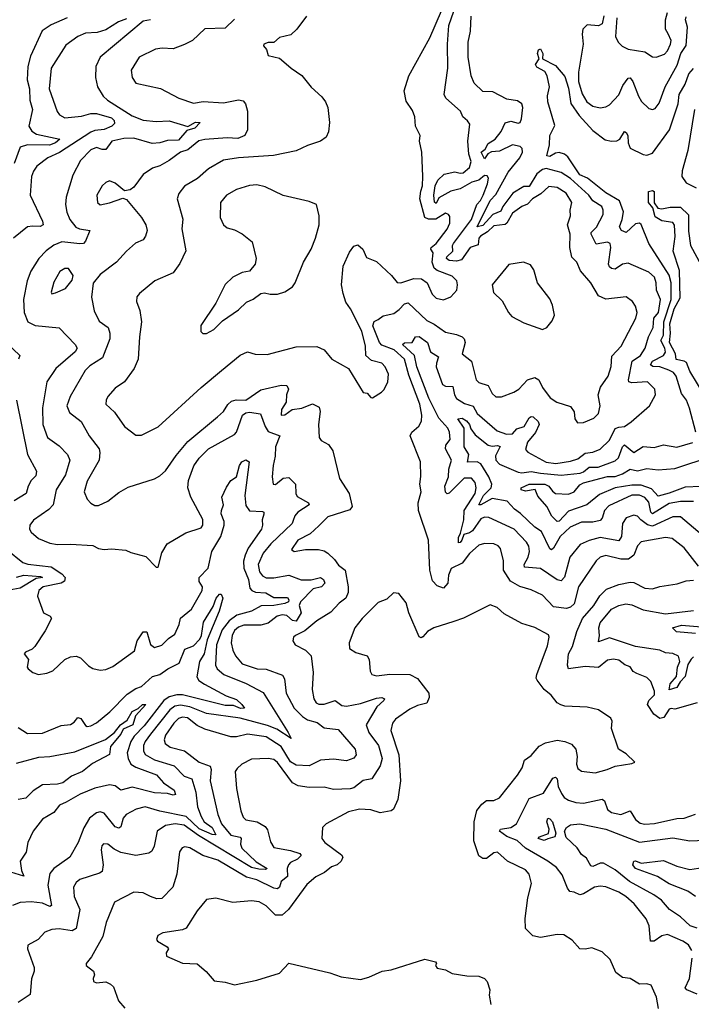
# Model space of a CAD drawing. Extents: x 1245515 to 1420776, y 606314 to 671314.
# Tile 307 of 385: x 1384913 to 1388513, y 647657 to 652936. Entities that reach past the tile are written whole.
import ezdxf

# ---------------------------------------------------------------- set-up
doc = ezdxf.new("R2010")
doc.units = 0

msp = doc.modelspace()

# ---------------------------------------------------------------- linework, layer by layer
at = {"layer": '0CON10XD'}
for points in [[(1386450, 652955), (1386398.8, 652885), (1386366.7, 652855), (1386305, 652840.8), (1386275, 652814), (1386245, 652813.8), (1386222.5, 652805), (1386220, 652795), (1386235.9, 652775.9), (1386245, 652743.3), (1386305, 652730), (1386329.5, 652709.5), (1386367.5, 652675), (1386425.7, 652635.7), (1386475, 652573.8), (1386532.1, 652522.1), (1386552.5, 652495), (1386564.2, 652465), (1386574.4, 652385), (1386567.5, 652335), (1386555.8, 652305), (1386525, 652283.8), (1386455, 652262), (1386395, 652232.9), (1386272.8, 652207.2), (1386085, 652194.7), (1386005, 652181.8), (1385925, 652136.7), (1385865.2, 652084.8), (1385796.1, 652043.9), (1385766.2, 652003.8), (1385757.5, 651975), (1385786.9, 651866.9), (1385781.8, 651815), (1385802.9, 651697.1), (1385771.1, 651628.9), (1385735, 651578.6), (1385637.5, 651535), (1385555, 651468.6), (1385540.7, 651449.3), (1385538.6, 651425), (1385556.6, 651376.6), (1385566.4, 651315), (1385554.6, 651235.4), (1385548.8, 651115), (1385526.7, 651065), (1385475.4, 650994.6), (1385425, 650960), (1385385.6, 650915), (1385375.6, 650895), (1385374.4, 650875), (1385421.1, 650831.1), (1385474.1, 650754.1), (1385535, 650707.5), (1385565, 650708.8), (1385655, 650753.1), (1385885, 650963.1), (1385994.4, 651055), (1386095, 651137.1), (1386135, 651155.8), (1386175, 651143.1), (1386239.1, 651140.9), (1386395, 651182.5), (1386505, 651183.8), (1386545.9, 651165.9), (1386586.2, 651115), (1386675.4, 651065.4), (1386755, 650937.5), (1386775, 650933.3), (1386795, 650910), (1386805, 650907.5), (1386851.7, 650938.3), (1386866.6, 650953.4), (1386886.4, 650993.6), (1386889.4, 651035), (1386872.5, 651075), (1386854, 651095), (1386798.7, 651108.7), (1386768.9, 651135), (1386765.9, 651185), (1386747.4, 651265), (1386686.1, 651385), (1386661.3, 651421.3), (1386647.1, 651467.1), (1386637.6, 651515), (1386646.2, 651613.8), (1386680.4, 651689.6), (1386705, 651720.6), (1386725, 651727.8), (1386752.7, 651705), (1386771.5, 651661.5), (1386825, 651639.6), (1386905.4, 651565), (1386936.9, 651526.9), (1386955.4, 651525.4), (1387025, 651547.3), (1387066.9, 651546.9), (1387098.1, 651525), (1387124, 651464), (1387145, 651443.1), (1387185, 651434.4), (1387225, 651450), (1387256.2, 651485), (1387260.8, 651515), (1387256.7, 651535), (1387231.3, 651561.3), (1387151.8, 651591.8), (1387134, 651604), (1387123.6, 651635), (1387130, 651685), (1387116.9, 651705), (1387118, 651715), (1387144.7, 651735), (1387205, 651813.3), (1387218.8, 651845), (1387219.7, 651879.7), (1387211.7, 651891.7), (1387195, 651898), (1387143.1, 651866.9), (1387105, 651866), (1387085, 651874.8), (1387058, 651975), (1387063.4, 652016.6), (1387071.5, 652045), (1387074.4, 652094.4), (1387068.1, 652225), (1387056.5, 652285), (1387059.5, 652315), (1387034.6, 652365), (1387031.2, 652415), (1387019.4, 652449.4), (1386985, 652498.8), (1386974.7, 652555), (1386998.5, 652635), (1387112.2, 652837.8), (1387207.3, 653062.7)], [(1387635, 651946.9), (1387605, 651934.1), (1387555, 651899.1), (1387525.3, 651845), (1387515, 651836.9), (1387455, 651830), (1387421.2, 651798.8), (1387382.6, 651775), (1387374.5, 651765), (1387370.8, 651729.2), (1387328.4, 651715), (1387282.1, 651647.9), (1387255, 651640.5), (1387214.6, 651645), (1387201.1, 651655), (1387203.2, 651665), (1387234.9, 651695), (1387234, 651725), (1387239.3, 651735), (1387335.4, 651865), (1387363, 651945), (1387383.5, 651966.5), (1387398.2, 651995), (1387420.8, 652055), (1387426.2, 652086.2), (1387418.8, 652098.8), (1387405, 652099.7), (1387375, 652075.9), (1387337.1, 652065), (1387275, 652028.7), (1387225, 652017), (1387160, 651980), (1387145, 651950.8), (1387136.5, 651956.5), (1387132.6, 651995), (1387140, 652045), (1387154.5, 652075), (1387187.8, 652107.8), (1387245, 652119.9), (1387275, 652112.4), (1387290, 652115), (1387325, 652142.8), (1387332.9, 652175), (1387320.8, 652215), (1387315.7, 652285), (1387325.5, 652375.5), (1387313.8, 652393.8), (1387288.1, 652415), (1387275.4, 652445.4), (1387197.8, 652515), (1387189.2, 652535), (1387208.4, 652675), (1387206.8, 652805), (1387213.4, 652905), (1387253.2, 653016.8)], [(1385485, 652940.5), (1385442.9, 652925), (1385375, 652880.9), (1385327.5, 652867.5), (1385265, 652863.4), (1385224.4, 652845), (1385160.4, 652799.6), (1385080.9, 652675), (1385070.6, 652565), (1385113, 652443), (1385125.5, 652425.5), (1385155, 652409.5), (1385245, 652418.5), (1385295, 652433.6), (1385325, 652432.3), (1385405, 652409.4), (1385418.9, 652395), (1385420.6, 652379.4), (1385406.2, 652365), (1385365, 652346.6), (1385315, 652341), (1385295, 652332.7), (1385125.7, 652224.3), (1385064.4, 652195.6), (1385005, 652150.8), (1384986.2, 652123.8), (1384976.4, 652095), (1384969.4, 651995), (1385034.7, 651855), (1385038.8, 651835), (1385023.3, 651826.8), (1384981.9, 651828.1), (1384954.7, 651825.3), (1384880, 651765)], [(1385168, 652945), (1385081.7, 652908.3), (1385034.2, 652875.8), (1384970.1, 652739.9), (1384956.6, 652685), (1384952.8, 652612.8), (1384964.8, 652565), (1384967.4, 652505), (1384981.6, 652455), (1384961.1, 652365), (1384977.4, 652337.4), (1385002.7, 652322.7), (1385128.8, 652295), (1385105.4, 652275), (1385072.4, 652262.4), (1384955, 652264), (1384915, 652252.5), (1384883.3, 652165)], [(1385615, 652935.7), (1385575, 652928.2), (1385344.5, 652735), (1385320.4, 652685), (1385318.5, 652625), (1385330, 652575), (1385359.6, 652525), (1385383.5, 652503.5), (1385515, 652420.3), (1385575, 652396.8), (1385645, 652389.3), (1385715, 652392.8), (1385815, 652363.8), (1385855, 652386.1), (1385880.6, 652385), (1385851.2, 652355), (1385808.3, 652341.7), (1385765, 652289.5), (1385705, 652287.8), (1385665, 652275.4), (1385622.2, 652272.2), (1385525, 652300.1), (1385470.5, 652299.5), (1385406.4, 652283.6), (1385375, 652240.3), (1385355, 652239.7), (1385325, 652250.4), (1385295, 652238.8), (1385238.5, 652181.5), (1385198.2, 652101.8), (1385162.5, 651985), (1385157.9, 651945), (1385165.8, 651904.2), (1385182.5, 651865), (1385213.8, 651823.8), (1385234, 651814), (1385288, 651805), (1385265, 651747.5), (1385255, 651736.5), (1385235, 651733.1), (1385138.8, 651745), (1385096, 651726), (1385054.3, 651695.7), (1385015.3, 651654.7), (1384972.8, 651587.3), (1384953.2, 651535), (1384933.6, 651435), (1384937.3, 651365), (1384955.8, 651315), (1384995, 651295.5), (1385125, 651283.1), (1385210.8, 651195), (1385220.6, 651175), (1385210, 651155), (1385107.3, 651065), (1385058.5, 650995), (1385035.3, 650854.7), (1385036.3, 650765), (1385061.1, 650695), (1385125, 650650.6), (1385168.8, 650605), (1385182.5, 650575), (1385158.2, 650495), (1385108.9, 650415), (1385092.9, 650335), (1385069.7, 650310.3), (1384987.3, 650252.7), (1384966.5, 650225), (1384965.6, 650205), (1384975, 650187.5), (1385014.3, 650154.3), (1385075, 650130), (1385115, 650122.1), (1385185, 650124.4), (1385305, 650115.8), (1385335, 650101.4), (1385365, 650095.8), (1385405, 650098.8), (1385482.3, 650092.3), (1385508.3, 650078.3), (1385588.3, 650058.3), (1385645, 650000), (1385655, 650000), (1385675, 650077.5), (1385703.3, 650125), (1385803.3, 650185), (1385885, 650212.2), (1385895.5, 650225), (1385894.1, 650255.9)], [(1386065, 652938.9), (1386015, 652890.8), (1385905, 652887.1), (1385838.8, 652825), (1385797, 652803), (1385735, 652779.5), (1385677.3, 652782.7), (1385641.7, 652778.3), (1385552.7, 652735), (1385510.5, 652665), (1385515.6, 652625.6), (1385535, 652596), (1385666.9, 652566.9), (1385766.2, 652515), (1385845, 652488.2), (1385896.7, 652496.7), (1386005, 652490.4), (1386085, 652506.2), (1386110.6, 652500.6), (1386124.3, 652484.3), (1386134.5, 652445), (1386133.5, 652345), (1386119.4, 652315), (1386081.5, 652298.5), (1386025, 652302.6), (1385905, 652294.2), (1385873.3, 652286.7), (1385815, 652237.1), (1385774.7, 652225.3), (1385715, 652180.4), (1385665, 652152.3), (1385625, 652139.6), (1385574.6, 652105.4), (1385525, 652038.6), (1385505, 652022.9), (1385475, 652018.8), (1385425, 652059.4), (1385395, 652071.1), (1385375, 652063.1), (1385355.6, 652045), (1385325.6, 651995), (1385330.6, 651955), (1385345, 651943.3), (1385395, 651953.8), (1385465, 651978.8), (1385485, 651972.5), (1385565.4, 651875), (1385588.8, 651835), (1385596.7, 651805), (1385588, 651775), (1385575, 651756.2), (1385533.1, 651736.9), (1385485.4, 651694.6), (1385432, 651635), (1385345, 651569.5), (1385306.4, 651523.6), (1385297.9, 651447.9), (1385311.5, 651375), (1385339.2, 651319.2), (1385387.3, 651285), (1385396.7, 651255), (1385396.9, 651225), (1385356.7, 651123.3), (1385289.4, 651080.6), (1385264.6, 651055), (1385183.5, 650915), (1385165.7, 650865), (1385180.2, 650830.2), (1385242.3, 650782.3), (1385284.7, 650704.7), (1385338.8, 650635), (1385342.7, 650615), (1385338.5, 650575), (1385275, 650461.4), (1385259.1, 650405), (1385274.2, 650365), (1385295, 650342.9), (1385315, 650331.9), (1385335, 650331.4), (1385386.1, 650353.9), (1385445, 650400), (1385495, 650428.6), (1385635, 650474), (1385665, 650490.8), (1385695, 650517.1), (1385751.4, 650598.6), (1385814.9, 650675.1), (1385972.9, 650807.1), (1386005, 650834.4), (1386028.1, 650871.9), (1386048.9, 650891.1), (1386073.1, 650896.9), (1386125, 650895.2), (1386205, 650952), (1386315, 650977.1), (1386344.6, 650974.6), (1386353.6, 650955), (1386342.7, 650925), (1386341.5, 650885), (1386317.1, 650845), (1386314.6, 650814.6), (1386335, 650816.7), (1386374.1, 650845.9), (1386425, 650853.2), (1386483.4, 650876.6), (1386517.6, 650857.6), (1386523.4, 650835), (1386514.6, 650765), (1386518.8, 650695), (1386529.5, 650679.5), (1386568.3, 650658.3), (1386592, 650625), (1386626.5, 650475), (1386680, 650395), (1386695.6, 650325), (1386682.4, 650307.6), (1386565, 650269.6), (1386517.1, 650222.9), (1386470, 650180), (1386404.5, 650145), (1386370.8, 650095), (1386385, 650084.5), (1386445, 650094.6), (1386515, 650094.5), (1386545, 650087.8), (1386564, 650075), (1386600.9, 650040.9), (1386621.9, 650011.9), (1386657.3, 649985), (1386674.7, 649895), (1386673.2, 649865), (1386661.5, 649835), (1386625, 649807.5), (1386580.6, 649759.4), (1386505, 649713.1), (1386440.8, 649659.2), (1386391.2, 649635), (1386380, 649625), (1386378, 649605), (1386390, 649585), (1386445, 649555.6), (1386476.2, 649525), (1386485.3, 649435), (1386480.7, 649345), (1386490, 649295), (1386502.8, 649272.7), (1386516.6, 649266.6), (1386545, 649266.9), (1386605, 649285.6), (1386639.4, 649259.4), (1386664.6, 649254.6), (1386740.8, 649269.2), (1386825, 649297.9), (1386855, 649302.5), (1386869.4, 649295), (1386865.5, 649285), (1386828.1, 649251.9), (1386769.7, 649155), (1386785.2, 649115), (1386835.7, 649045), (1386856.9, 648975), (1386844.7, 648935), (1386801.5, 648865), (1386755, 648857.1), (1386705, 648818), (1386685, 648811.4), (1386595, 648809.1), (1386545, 648821.3), (1386465, 648818.8), (1386405, 648828.1), (1386375, 648844.4), (1386295, 648953.2), (1386275, 648969.7), (1386245, 648975.3), (1386155, 648971.8), (1386104.2, 648945), (1386078, 648922), (1386068.9, 648905), (1386074.7, 648814.7), (1386098.2, 648695), (1386110.6, 648660.6), (1386125.3, 648645.3), (1386185.2, 648635.2), (1386229.5, 648609.5), (1386241.8, 648591.8), (1386257.9, 648527.9), (1386275, 648498), (1386365, 648481.7), (1386414.3, 648465), (1386421.5, 648455), (1386401.8, 648435), (1386365, 648417.1), (1386354.1, 648405), (1386346.8, 648385), (1386348.7, 648341.3), (1386315, 648315.4), (1386305, 648284.3), (1386295, 648276.5), (1386275, 648279.2), (1386185, 648324.3), (1386128.8, 648338.8), (1385975, 648428.8), (1385894.2, 648455), (1385825, 648496.5), (1385798.9, 648501.1), (1385783.8, 648496.2), (1385770, 648475), (1385756, 648355), (1385734.6, 648285), (1385675, 648223.5), (1385647.2, 648222.8), (1385614.2, 648234.3), (1385575, 648253.8), (1385525, 648257.5), (1385422, 648205), (1385377.3, 648095), (1385359.2, 648020.8), (1385298.7, 647911.3), (1385270, 647875), (1385270, 647865), (1385308, 647835), (1385314, 647815), (1385306, 647795), (1385309.2, 647779.2), (1385325, 647772.5), (1385375, 647776.7), (1385400, 647765), (1385415, 647750), (1385443.3, 647675), (1385475.7, 647635.7)], [(1388243.3, 650255), (1388225, 650273.1), (1388205, 650280), (1388163.8, 650265), (1388143.8, 650235), (1388139.6, 650165), (1388125, 650142), (1388025, 650160), (1387965, 650143.4), (1387917.8, 650122.2), (1387861.5, 650055), (1387833.1, 649946.9), (1387815, 649926.8), (1387795, 649932.5), (1387705, 649994), (1387620, 650000), (1387617.2, 650015), (1387638.8, 650055), (1387645.8, 650085), (1387642.6, 650112.6), (1387630.7, 650135), (1387564.6, 650205), (1387427.6, 650267.6), (1387405, 650269.3), (1387385, 650258.9), (1387340.2, 650195), (1387325, 650183.7), (1387293.8, 650175), (1387283.5, 650145), (1387275, 650133.1), (1387265, 650130.6), (1387265, 650160), (1387276.9, 650183.1), (1387294.7, 650255), (1387296.2, 650305), (1387355.2, 650395), (1387359.2, 650425), (1387354.6, 650455), (1387335, 650478), (1387295, 650476.8), (1387215, 650398), (1387205, 650393.1), (1387195, 650403.1), (1387192, 650435), (1387212.2, 650485), (1387213.2, 650526.8), (1387227.5, 650575), (1387195.5, 650635), (1387197.7, 650655), (1387220.3, 650685), (1387217.5, 650725), (1387208.3, 650745), (1387160.2, 650800.2), (1387106.1, 650906.1), (1387041.3, 651075), (1387029.2, 651135), (1386964.8, 651195), (1386975, 651202.8), (1387017.1, 651205), (1387035, 651235.4), (1387055, 651237.6), (1387098.9, 651205), (1387115.9, 651155), (1387157.8, 651127.8), (1387146.6, 651093.4), (1387146.3, 651075), (1387180.2, 650980.2), (1387195, 650971.1), (1387235, 650968.5), (1387244.5, 650924.5), (1387255, 650904.7), (1387297.8, 650877.8), (1387343.1, 650863.1), (1387365.9, 650825), (1387472.3, 650732.3), (1387522.9, 650712.9), (1387554.3, 650715), (1387577.5, 650742.5), (1387617.2, 650755), (1387645, 650801.5), (1387655, 650808.5), (1387666, 650806), (1387691.7, 650781.7), (1387697.5, 650765), (1387678.1, 650721.9), (1387635, 650671.5), (1387625, 650631.2), (1387636.9, 650616.9), (1387735, 650563.9), (1387786.3, 650556.3), (1387865, 650569.5), (1387905, 650582.1), (1387945, 650611.6), (1387985, 650617.3), (1388025, 650632.4), (1388075, 650681.5), (1388105, 650743.1), (1388125, 650751.9), (1388155.7, 650754.3), (1388191.2, 650778.8), (1388290, 650865), (1388321.1, 650925), (1388317.1, 650955), (1388278, 650995), (1388195, 650989.5), (1388178.5, 650995), (1388176.1, 651005), (1388196.7, 651105), (1388241.1, 651135), (1388266.9, 651175), (1388283.1, 651235), (1388308.3, 651285), (1388313.2, 651335), (1388337, 651365), (1388349.1, 651435), (1388327.4, 651485), (1388324.7, 651525.3), (1388315.4, 651554.6), (1388285, 651582.5), (1388175, 651630.5), (1388145, 651624.5), (1388105, 651598.9), (1388085, 651601.4), (1388075, 651610), (1388069.7, 651625), (1388082.1, 651715), (1388078.2, 651735), (1388065, 651743.8), (1388002.9, 651732.9), (1387976.7, 651785), (1387976.5, 651795), (1388005, 651822.5), (1388040.4, 651890.4), (1388041.6, 651915), (1388032.9, 651935), (1387984.8, 651964.8), (1387964.7, 651995), (1387865, 652083.5), (1387815, 652116.9), (1387735, 652138.7), (1387715, 652132), (1387685, 652108.5), (1387645, 652040.7), (1387615, 652041.6), (1387557, 652005), (1387502.2, 651935), (1387491.6, 651908.4), (1387448.7, 651891.3), (1387395, 651833), (1387364.7, 651824.7), (1387435, 651966), (1387465, 651998.8), (1387531.9, 652118.1), (1387594.7, 652195), (1387609.2, 652225), (1387606.4, 652245), (1387596.2, 652255), (1387555.6, 652265.6), (1387485, 652230.4), (1387441.9, 652228.1), (1387422.9, 652217.1), (1387405, 652189.4), (1387386.1, 652225), (1387409.1, 652240.9), (1387425, 652271.8), (1387461.5, 652295), (1387493.2, 652336.8), (1387515, 652382.8), (1387545, 652392.1), (1387585, 652381.3), (1387595.5, 652385), (1387603.8, 652405), (1387610.9, 652465), (1387604.5, 652484.5), (1387581.4, 652501.4), (1387525, 652509.1), (1387449.7, 652549.7), (1387395, 652550.9), (1387350, 652595), (1387333.8, 652635), (1387316.5, 652735), (1387316.9, 652815), (1387329.2, 652875), (1387332.9, 652955)], [(1388044.2, 652955.8), (1388035, 652913.9), (1388015, 652903.6), (1387955, 652908.4), (1387932.7, 652885), (1387928.3, 652858.3), (1387934.5, 652804.5), (1387909.1, 652655), (1387908.3, 652605), (1387927.5, 652537.5), (1387952.9, 652495), (1387985, 652472.2), (1388025, 652463.6), (1388055, 652468.9), (1388075, 652480), (1388125, 652532.9), (1388146.4, 652583.6), (1388175, 652621.4), (1388185, 652623.3), (1388200.4, 652605), (1388229.6, 652525), (1388247.1, 652497.1), (1388285, 652459.4), (1388305, 652454.3), (1388319.8, 652460.2), (1388341.7, 652488.3), (1388373.8, 652576.2), (1388438.3, 652691.7), (1388457.2, 652755), (1388485, 652797.7), (1388493.7, 652895), (1388482.1, 652935), (1388485, 652950.8)], [(1388113.6, 652945), (1388106.3, 652846.3), (1388120.6, 652815), (1388142.9, 652792.9), (1388175, 652777.5), (1388265, 652762.9), (1388305, 652737.1), (1388325, 652735.4), (1388369.6, 652750.4), (1388385, 652769.2), (1388402.7, 652805), (1388405.4, 652825), (1388390, 652860), (1388374.7, 652885), (1388374.7, 652935), (1388385.7, 652975)], [(1388537.9, 650725), (1388503.8, 650853.8), (1388487.7, 650895), (1388461.7, 650931.7), (1388431.4, 651025), (1388417.3, 651045), (1388392.6, 651057.4), (1388345, 651074.6), (1388307.1, 651077.1), (1388295.3, 651085), (1388305, 651104.3), (1388364.2, 651135), (1388375, 651154), (1388371.7, 651175), (1388350.4, 651215), (1388364.4, 651245), (1388366.1, 651315), (1388406.1, 651435), (1388405.4, 651525), (1388395, 651566.7), (1388285.8, 651735), (1388245, 651838.5), (1388235, 651845.4), (1388215, 651841.6), (1388165, 651794.1), (1388139.2, 651805), (1388127.8, 651825), (1388143.6, 651863.6), (1388149.7, 651905), (1388128.6, 651965), (1388055, 652008), (1387956.1, 652086.1), (1387915, 652104), (1387850.6, 652200.6), (1387832.9, 652215), (1387805, 652224.2), (1387785, 652220.9), (1387755, 652201.8), (1387738.8, 652205), (1387753.8, 652265), (1387754.6, 652314.6), (1387782.4, 652367.6), (1387744.4, 652495), (1387743.2, 652526.8), (1387752.5, 652575), (1387741.4, 652635), (1387727.3, 652657.3), (1387685, 652681.4), (1387678, 652695), (1387697.5, 652725), (1387689.2, 652755), (1387695, 652773.3), (1387705, 652778.8), (1387717.3, 652755), (1387716.2, 652726.2), (1387785, 652690), (1387835, 652631.9), (1387855, 652568), (1387867.1, 652487.1), (1387912.2, 652422.2), (1387985, 652341.8), (1388052.2, 652292.2), (1388084.7, 652284.7), (1388113.5, 652286.5), (1388130, 652295), (1388155, 652336.2), (1388165, 652331.2), (1388174, 652315), (1388174.6, 652275.4), (1388185, 652247.5), (1388255, 652212.2), (1388275, 652210), (1388305, 652219.5), (1388396.8, 652345), (1388442.6, 652485), (1388447.5, 652535), (1388479.8, 652590.2), (1388500.3, 652645), (1388525, 652673.8)], [(1388530.6, 652455), (1388494.2, 652235), (1388463.7, 652125), (1388461.9, 652095), (1388485, 652061.8), (1388539.1, 652035)], [(1385915, 651253.3), (1385953.3, 651275), (1385999.4, 651320.6), (1386085, 651380.6), (1386128.6, 651421.4), (1386165, 651438.1), (1386205, 651467.5), (1386225, 651471.2), (1386256.4, 651463.6), (1386295, 651463.8), (1386335, 651476.7), (1386375, 651504), (1386389.2, 651525), (1386434.3, 651635), (1386475.8, 651705), (1386498, 651765), (1386517.5, 651835), (1386517.5, 651885), (1386503.3, 651945), (1386465, 651960.8), (1386325, 651993.3), (1386229.2, 652039.2), (1386185, 652050.5), (1386145, 652047.6), (1386074.3, 652025), (1386021.1, 651995), (1385989.4, 651955), (1385988.1, 651875), (1386005.8, 651835), (1386025, 651819.2), (1386065, 651809.2), (1386105, 651788), (1386160, 651745), (1386180, 651655), (1386175.8, 651625), (1386145, 651586.7), (1386105, 651580), (1386055, 651555.8), (1386015, 651516.2), (1385964.2, 651415), (1385884.2, 651295.8), (1385883.9, 651263.9), (1385895, 651253.3), (1385915, 651253.3)], [(1388552.5, 650005), (1388475.4, 650105), (1388410.6, 650155), (1388375, 650160.2), (1388245, 650136.4), (1388225.4, 650115), (1388205, 650064.4), (1388176.2, 650043.8), (1388135, 650043.6), (1388055, 650062.9), (1388024.5, 650055), (1388004, 650035), (1387908.2, 649895), (1387885.2, 649804.8), (1387865, 649785.3), (1387845, 649778.2), (1387775, 649787.5), (1387715, 649850.9), (1387655, 649879.6), (1387595, 649896.1), (1387543.8, 649925), (1387507.1, 649985), (1387506.5, 650035), (1387490.9, 650100.9), (1387478.6, 650115), (1387455, 650125.5), (1387405, 650127.7), (1387375, 650119.1), (1387325, 650073.4), (1387285, 650021.6), (1387226, 649994), (1387211.8, 649958.2), (1387207.3, 649915), (1387185, 649887.3), (1387150.3, 649900.3), (1387126.8, 649926.8), (1387112, 649985), (1387104.4, 650145), (1387051.2, 650305), (1387049.1, 650345), (1387064.5, 650405), (1387058.1, 650445), (1387063.6, 650486.4), (1387061.2, 650565), (1387005.7, 650705), (1387015, 650724), (1387053.4, 650756.6), (1387067, 650783), (1387068.4, 650815), (1387058.1, 650875), (1386999.1, 651029.1), (1386975.6, 651115), (1386920.2, 651165), (1386855, 651191.6), (1386842.1, 651205), (1386805.6, 651295), (1386813.1, 651316.9), (1386835, 651329.2), (1386862.3, 651347.7), (1386918.7, 651361.3), (1386948.1, 651381.9), (1386975, 651412.9), (1386995, 651417.2), (1387095, 651322.1), (1387135, 651303.2), (1387195, 651260), (1387255, 651247.5), (1387285, 651234.6), (1387296, 651225), (1387300.5, 651205), (1387284.6, 651144.6), (1387334.6, 651104.6), (1387360, 651005), (1387375, 650991.4), (1387424.6, 650974.6), (1387445, 650931.2), (1387465, 650914), (1387495, 650914.3), (1387561.7, 650938.3), (1387588, 650955), (1387635, 651004.6), (1387675, 651016.7), (1387695.6, 651005), (1387715, 650964), (1387757.6, 650907.6), (1387793.3, 650885), (1387865, 650861.2), (1387885, 650832.5), (1387888.8, 650795), (1387904.1, 650774.1), (1387935, 650776), (1387990.3, 650799.7), (1388015.7, 650824.3), (1388024, 650865), (1388014.3, 650925), (1388025.8, 650965), (1388067.3, 651025), (1388083.9, 651076.1), (1388087.8, 651132.3), (1388137.3, 651185), (1388215.3, 651335), (1388222.3, 651365), (1388215, 651400), (1388198, 651425), (1388165, 651449.4), (1388055, 651436.5), (1388015, 651454.4), (1387974.4, 651525), (1387919.3, 651589.3), (1387900.6, 651635), (1387872.9, 651662.9), (1387862.1, 651715), (1387863.3, 651785), (1387849.5, 651835), (1387865.7, 651885), (1387863.5, 651915), (1387873.1, 651955), (1387842.7, 652005), (1387795, 652035.8), (1387749.2, 652040.8), (1387707.3, 652002.7), (1387662.5, 651975), (1387635, 651946.9)], [(1388587, 650915), (1388505, 651051.2), (1388487.2, 651097.2), (1388475.7, 651105.7), (1388433.1, 651113.1), (1388427.9, 651145), (1388396.3, 651205), (1388401.6, 651255), (1388398, 651305), (1388422.3, 651385), (1388453.1, 651445), (1388450.5, 651590.5), (1388415.7, 651695), (1388427.2, 651772.8), (1388423.2, 651833.2), (1388415, 651848.8), (1388355, 651857.3), (1388319.3, 651879.3), (1388307.1, 651927.1), (1388284.8, 651955), (1388284.3, 652015), (1388305, 652020), (1388314.5, 652014.5), (1388313.5, 651953.5), (1388334.4, 651924.4), (1388355, 651921.2), (1388399.4, 651930.6), (1388455, 651930.4), (1388499.2, 651889.2), (1388498.2, 651801.8), (1388509.6, 651725), (1388613.4, 651533.4)], [(1387715, 651274.3), (1387738.8, 651285), (1387768.3, 651321.7), (1387779.1, 651350.9), (1387770, 651405), (1387755, 651438.8), (1387689.2, 651525), (1387668.6, 651595), (1387651.7, 651621.7), (1387614.1, 651635.9), (1387535, 651624), (1387446.7, 651515), (1387453, 651473), (1387499.1, 651429.1), (1387534.2, 651365), (1387552, 651345), (1387615, 651310), (1387715, 651274.3)], [(1385085, 651466.7), (1385105, 651471.9), (1385158, 651495), (1385195, 651538.8), (1385200, 651565), (1385175, 651602), (1385155, 651602.2), (1385127.8, 651585), (1385095, 651528), (1385081.4, 651475), (1385085, 651466.7)], [(1384765.3, 651275.3), (1384914, 651135), (1384906.9, 651115)], [(1384895.9, 650895.9), (1384954.1, 650605), (1385003.1, 650515), (1384999.9, 650490.1), (1384975, 650464.4), (1384957.7, 650435), (1384948.1, 650395), (1384883.6, 650356.4)], [(1385894.1, 650255.9), (1385830.4, 650375), (1385814.6, 650425), (1385817.5, 650465), (1385846.9, 650543.1), (1385874.4, 650585), (1385925.6, 650635), (1386065, 650712.5), (1386075.7, 650725), (1386107, 650815), (1386125, 650828.8), (1386145, 650831.5), (1386203.4, 650823.4), (1386228.3, 650755), (1386245, 650727.2), (1386306.7, 650705), (1386283.5, 650645), (1386283.2, 650595), (1386271.1, 650545), (1386267.1, 650485), (1386271.2, 650445), (1386285, 650444.4), (1386325, 650477.5), (1386355, 650480.9), (1386391.1, 650445), (1386392.7, 650395), (1386400.1, 650380.1), (1386461.2, 650345), (1386464, 650335), (1386403.9, 650295), (1386388.5, 650275), (1386379.7, 650250.2), (1386373.1, 650235), (1386258.4, 650125), (1386217.4, 650075), (1386190.5, 650015), (1386199.2, 649975), (1386215, 649953.4), (1386235, 649943.3), (1386275, 649943), (1386355, 649957.5), (1386422.2, 649932.2), (1386475, 649933.3), (1386525, 649944.4), (1386542.2, 649935), (1386548.3, 649915), (1386531.5, 649895), (1386485.4, 649885), (1386417.6, 649815), (1386411.8, 649795), (1386421.2, 649755), (1386395, 649711.9), (1386374.5, 649714.5), (1386345, 649741), (1386320, 649745), (1386292.9, 649737.1), (1386245, 649700.8), (1386205, 649689.5), (1386115, 649689.3), (1386085, 649678.1), (1386065, 649661.1), (1386051.3, 649635), (1386046.1, 649595), (1386055.2, 649555.2), (1386069.7, 649525), (1386105, 649482.7), (1386186.3, 649456.3), (1386235, 649454), (1386321, 649421), (1386332, 649402), (1386341.1, 649325), (1386384, 649245), (1386429.2, 649199.2), (1386455, 649181.9), (1386507, 649167), (1386545, 649138.5), (1386619.4, 649129.4), (1386711.5, 649025), (1386716, 648995), (1386705, 648976.2), (1386665, 648962.3), (1386595, 648971.1), (1386525, 648966.3), (1386464.5, 648935.5), (1386395, 648938.3), (1386365, 648956.1), (1386315, 649038.8), (1386235, 649090.9), (1386135, 649104.3), (1386075, 649090.9), (1386045, 649091.1), (1385905, 649131.6), (1385865, 649151.6), (1385811.9, 649191.9), (1385785, 649196), (1385765, 649189.6), (1385738.6, 649165), (1385695, 649099.5), (1385687.8, 649075), (1385692.1, 649055), (1385719.2, 649035), (1385796.5, 649016.5), (1385875.2, 648955.2), (1385933.9, 648933.9), (1385939.5, 648915), (1385933.6, 648855), (1385974.7, 648675), (1385994.8, 648625), (1386043.9, 648563.9), (1386095, 648553.6), (1386100.6, 648545), (1386096.4, 648515), (1386103.5, 648493.5), (1386180.7, 648420.7), (1386240, 648385), (1386230, 648380), (1386195, 648380.6), (1386155, 648390.3), (1385872.2, 648562.2), (1385795, 648617.7), (1385746.2, 648623.8), (1385695, 648616.3), (1385650.5, 648585), (1385634, 648505), (1385621.9, 648478.1), (1385605, 648467.1), (1385535, 648455.5), (1385455, 648470), (1385418.5, 648488.5), (1385385, 648516.2), (1385362.7, 648517.3), (1385353.5, 648506.5), (1385348.9, 648485), (1385360.8, 648405), (1385355, 648369.2), (1385340.5, 648359.5), (1385235, 648326.8), (1385215, 648310.5), (1385201.3, 648285), (1385204.1, 648235), (1385234.7, 648165), (1385215, 648062.5), (1385195, 648051.3), (1385125, 648061.4), (1385085, 648058.2), (1385046.8, 648043.2), (1385012, 648005), (1384956, 647974), (1384954.2, 647955), (1384990.6, 647855), (1384990.8, 647835), (1384975.8, 647794.2), (1384969.8, 647710.2), (1384905, 647666.5)], [(1388525, 650352.5), (1388455, 650352.1), (1388395, 650341.7), (1388305, 650285.8), (1388295.8, 650295.8), (1388285, 650348.2), (1388265, 650373.3), (1388235, 650387.4), (1388195, 650387), (1388070.7, 650329.3), (1388047.7, 650305), (1388036.2, 650263.8), (1388025, 650250.9), (1387985, 650241.5), (1387925, 650242.2), (1387864.6, 650215), (1387811.1, 650165), (1387775, 650101.8), (1387763.2, 650093.2), (1387755, 650098), (1387711.1, 650191.1), (1387674.6, 650215), (1387598.3, 650288.3), (1387565, 650311.5), (1387526.7, 650355), (1387445, 650369.1), (1387385, 650333.9), (1387375, 650334.3), (1387399.2, 650385), (1387440.7, 650425), (1387444.4, 650445), (1387427.9, 650485), (1387385, 650555.2), (1387365, 650564.8), (1387312.9, 650562.9), (1387320.6, 650605), (1387295.2, 650645.2), (1387296.4, 650745), (1387261.5, 650795), (1387285, 650799), (1387307.8, 650785), (1387325, 650766.2), (1387332, 650742), (1387355, 650709.7), (1387425, 650655.2), (1387445, 650648.4), (1387475, 650652.4), (1387488, 650648), (1387463, 650597), (1387465.4, 650575), (1387485, 650552.9), (1387585, 650509.8), (1387605, 650506.2), (1387655, 650514.2), (1387705, 650503.8), (1387816.2, 650493.8), (1387916.9, 650505), (1387935, 650511.9), (1387965, 650535.9), (1388013.3, 650536.7), (1388105, 650570), (1388122.8, 650587.2), (1388144.2, 650645.8), (1388155, 650656.1), (1388205, 650615.4), (1388255, 650647.6), (1388315, 650641.5), (1388365, 650657.1), (1388435, 650643.9), (1388520.8, 650669.2)], [(1384845, 650092.7), (1384930, 650025), (1384955.9, 650015.9), (1385082.4, 650002.4), (1385138.5, 649965), (1385156.2, 649945), (1385152.7, 649925), (1385135.6, 649915), (1385038.6, 649895), (1385015.6, 649875), (1385008, 649845), (1385041.2, 649755), (1385077.1, 649737.1), (1385083.8, 649725), (1385050.2, 649659.8), (1384994.4, 649575.6), (1384978.9, 649561.1), (1384943.3, 649545), (1384936.7, 649535), (1384960, 649505), (1384953.3, 649465), (1384957.5, 649455), (1384982.5, 649435), (1385014.3, 649424.3), (1385057.9, 649432.1), (1385090, 649445), (1385154.5, 649505.5), (1385185, 649520), (1385215, 649524), (1385238.8, 649515), (1385281.8, 649471.8), (1385305, 649457.1), (1385345, 649448.1), (1385375, 649451.1), (1385411.7, 649468.3), (1385528.2, 649551.8), (1385542.1, 649605), (1385575, 649653.9), (1385595, 649654.3), (1385615, 649586.2), (1385635, 649570), (1385675, 649583.1), (1385711.1, 649618.9), (1385745, 649642.2), (1385767.3, 649692.7), (1385775, 649727.1), (1385834.1, 649775), (1385891.3, 649875), (1385893.3, 649895), (1385874.2, 649924.2), (1385874.9, 649945.1), (1385924.1, 649995), (1385942.8, 650085), (1385991.4, 650165), (1386009.2, 650225), (1386008.8, 650245), (1385993.7, 650286.3), (1385994.1, 650305), (1386005.4, 650335), (1385996.5, 650375), (1386021.4, 650428.6), (1386044.7, 650465.3), (1386075.7, 650484.3), (1386091.6, 650545), (1386103.9, 650565), (1386125, 650575.4), (1386143.5, 650565), (1386119.2, 650385), (1386125, 650332), (1386145, 650301.8), (1386215, 650298.5), (1386221.4, 650295), (1386221.5, 650285), (1386212.5, 650255), (1386214.5, 650225), (1386209.1, 650205), (1386138.1, 650101.9), (1386121.2, 650065), (1386112.8, 650032.8), (1386114.6, 649994.6), (1386140.3, 649935), (1386147.5, 649887.5), (1386157.9, 649875), (1386176.7, 649866.7), (1386232.1, 649862.1), (1386275, 649837.8), (1386348.5, 649838.5), (1386356.1, 649825), (1386354.7, 649815), (1386335, 649805.9), (1386275, 649794.5), (1386207.3, 649792.7), (1386155.1, 649764.9), (1386077.7, 649742.3), (1386035, 649712.5), (1385997.6, 649665), (1385968.8, 649585), (1385963.4, 649475), (1385971.1, 649455), (1386007.3, 649425), (1386127.4, 649377.4), (1386218.1, 649328.1), (1386352.9, 649115), (1386367.5, 649082.5), (1386291.2, 649131.2), (1386241.9, 649151.9), (1386095, 649190.3), (1385915, 649215.9), (1385825, 649252.4), (1385775, 649261.2), (1385745, 649255.5), (1385718.3, 649235), (1385615, 649105.7), (1385585, 649065.3), (1385577.1, 649045), (1385576.6, 649016.6), (1385585.6, 648995.6), (1385635, 648967.2), (1385741.5, 648935), (1385795, 648879.3), (1385835.6, 648865.6), (1385857.7, 648795), (1385865.9, 648715), (1385885, 648663.3), (1385902.4, 648635), (1385945, 648604.1), (1385964.4, 648565.6), (1385945, 648567.4), (1385875, 648598.1), (1385805, 648664.1), (1385665, 648691.5), (1385585, 648715.7), (1385537.1, 648702.9), (1385483.1, 648675), (1385467.1, 648655), (1385455, 648608.8), (1385445, 648600.6), (1385425, 648608.2), (1385365, 648680.8), (1385345, 648689.6), (1385325, 648683.2), (1385287.5, 648655), (1385257.4, 648602.6), (1385226.8, 648525), (1385182.2, 648445), (1385095, 648384.5), (1385075, 648358), (1385064.5, 648295), (1385083.4, 648186.6), (1385075, 648182.1), (1385035, 648200), (1384975, 648206.2), (1384915, 648202.7), (1384875, 648186.2)], [(1388565, 650433.8), (1388481, 650429), (1388395, 650396.8), (1388335, 650381.4), (1388300, 650420), (1388245, 650439.7), (1388195, 650440.8), (1388105, 650426.4), (1388020.6, 650389.4), (1387953.1, 650335), (1387855, 650301.2), (1387805, 650247.1), (1387795, 650245.5), (1387765, 650273.5), (1387739.6, 650325), (1387690.6, 650380.6), (1387676.4, 650416.4), (1387625, 650408.4), (1387601.2, 650415), (1387601.2, 650425), (1387645, 650445.8), (1387727.5, 650445), (1387750, 650435), (1387768.8, 650408.8), (1387786.2, 650396.2), (1387855, 650392.7), (1387885, 650404.4), (1387915, 650441.3), (1387935, 650452.4), (1388065, 650486.5), (1388106, 650486), (1388145, 650501.3), (1388184.8, 650525.2), (1388225, 650517.7), (1388275, 650530), (1388335, 650521.9), (1388425, 650530.2), (1388625, 650595.7)], [(1388595, 650153.3), (1388455, 650270.7), (1388415, 650270.2), (1388305, 650221.1), (1388277.8, 650227.8), (1388243.3, 650255)], [(1384895, 649947.3), (1384935, 649957.5), (1385025, 649950.4), (1385035.3, 649945), (1385000.9, 649939.1), (1384915, 649887.2), (1384795, 649866.7)], [(1388545, 649273.1), (1388425, 649240), (1388405, 649243.3), (1388395, 649238.8), (1388366.7, 649195), (1388345, 649189.1), (1388312.8, 649212.8), (1388278.8, 649265), (1388284.9, 649285.1), (1388316.4, 649316.4), (1388315.4, 649335.4), (1388296.8, 649386.8), (1388275, 649409.4), (1388220.6, 649430.6), (1388201.5, 649441.5), (1388185, 649466.9), (1388156.2, 649476.2), (1388125, 649501.8), (1388096.7, 649506.7), (1388065, 649501.5), (1388015, 649463.4), (1387945, 649467.8), (1387855.3, 649455.3), (1387848.8, 649475), (1387855.4, 649535), (1387875.6, 649574.4), (1387898.9, 649655), (1387930.5, 649725), (1387991.4, 649795), (1388022.4, 649847.6), (1388058.3, 649881.7), (1388125, 649907.5), (1388185, 649920.4), (1388205, 649917.5), (1388265, 649888.5), (1388305, 649883.8), (1388345, 649897.5), (1388438.3, 649911.7), (1388485, 649927.5), (1388525, 649930)], [(1384905, 649141.2), (1384955, 649108.9), (1385035, 649110.5), (1385135, 649151.5), (1385185, 649156.2), (1385205, 649169.5), (1385225, 649195.4), (1385240, 649190), (1385265, 649151.1), (1385275, 649146.5), (1385295, 649149.6), (1385325, 649165.5), (1385395.6, 649225), (1385489.9, 649320.1), (1385535, 649349.7), (1385565, 649361.6), (1385625, 649413.8), (1385665, 649425.7), (1385707.5, 649455), (1385767.6, 649485), (1385799, 649561), (1385845, 649579.4), (1385877.8, 649615), (1385886.7, 649635), (1385898, 649705), (1385950.4, 649789.6), (1385966.2, 649835), (1385983.3, 649855), (1385992.5, 649855), (1386001.1, 649835), (1385982.3, 649765), (1385918.2, 649611.8), (1385901.9, 649535), (1385876.8, 649495), (1385862, 649412), (1385873.1, 649393.1), (1385903.4, 649373.4), (1386020, 649310), (1386075, 649290.7), (1386104.5, 649265), (1386117.5, 649245), (1386096.6, 649243.4), (1386058.7, 649258.7), (1386015, 649259.2), (1385978.6, 649268.6), (1385785, 649315.7), (1385755, 649315.4), (1385714.7, 649305), (1385686.1, 649285), (1385580.5, 649149.5), (1385526.2, 649095), (1385508, 649065), (1385489.2, 649005), (1385494.6, 648975), (1385508.9, 648945), (1385535, 648927.9), (1385646.4, 648886.4), (1385683.5, 648843.5), (1385741.8, 648805), (1385747.4, 648782.6), (1385735, 648778.8), (1385705, 648786.3), (1385635, 648790), (1385515, 648820.3), (1385455, 648804.5), (1385425, 648828.4), (1385395, 648834.1), (1385315, 648815.8), (1385237.3, 648782.7), (1385161.4, 648741.4), (1385126, 648725), (1385095, 648685.7), (1385035, 648649.2), (1384985.4, 648584.6), (1384956.7, 648525), (1384946.8, 648473.2), (1384915.6, 648425), (1384923.1, 648375), (1384935.6, 648344.4), (1384865, 648366.1)], [(1388336.9, 647635), (1388326.9, 647695), (1388298.8, 647758.8), (1388275, 647765.8), (1388236, 647764), (1388185, 647796), (1388145, 647800), (1388108.3, 647828.3), (1388077.6, 647897.6), (1388035, 647938.8), (1387979.5, 647959.5), (1387945, 647952), (1387915, 647954.3), (1387875, 648000.8), (1387830.2, 648030.2), (1387795, 648030.5), (1387705, 648014.5), (1387663.2, 648023.2), (1387625, 648062.5), (1387622.9, 648117.1), (1387637, 648227), (1387656.7, 648305), (1387644.4, 648355), (1387625, 648377.5), (1387527.5, 648425), (1387475, 648471.9), (1387455, 648468.9), (1387415, 648439.4), (1387395, 648439.4), (1387375, 648452.2), (1387347, 648533), (1387350, 648635), (1387363.8, 648696.2), (1387390.2, 648729.8), (1387415, 648750), (1387455, 648750), (1387485, 648764.2), (1387582, 648885), (1387607.5, 648925), (1387618.8, 648965), (1387655, 648990.8), (1387698.3, 649041.7), (1387731.7, 649058.3), (1387795, 649073.8), (1387835, 649066.5), (1387871.5, 649051.5), (1387894.1, 649024.1), (1387901.4, 648985), (1387897.5, 648945), (1387905, 648921.2), (1387925, 648907.5), (1387997.3, 648897.3), (1388062.5, 648915), (1388105, 648933.8), (1388195, 648947.5), (1388210, 648955), (1388165, 649000), (1388122.5, 649025), (1388086.2, 649135), (1388090, 649175), (1388081.7, 649191.7), (1388015, 649236), (1387955, 649249.2), (1387835, 649256), (1387813.2, 649263.2), (1387795, 649274), (1387762.9, 649315), (1387724.3, 649345), (1387687.1, 649395), (1387682, 649405), (1387684.6, 649424.6), (1387741.7, 649578.3), (1387751.1, 649625), (1387748, 649638), (1387675, 649677.5), (1387605, 649698.9), (1387510.7, 649750.7), (1387472, 649785), (1387435, 649797.8), (1387292.4, 649727.6), (1387240.4, 649709.6), (1387133.8, 649675), (1387100, 649655), (1387073.3, 649626.7), (1387065, 649622.5), (1387055, 649626.7), (1386998.5, 649755), (1386985, 649810), (1386945, 649860), (1386916.4, 649863.6), (1386881.2, 649828.8), (1386835, 649811.2), (1386748.1, 649725), (1386709.4, 649675), (1386679.2, 649595), (1386681.2, 649565), (1386715, 649542.9), (1386775.8, 649525), (1386786.7, 649505), (1386792.1, 649442.1), (1386800, 649425), (1386825, 649418.5), (1386896.6, 649426.6), (1387005, 649424.4), (1387045, 649404.4), (1387105.7, 649325.7), (1387108.4, 649301.6), (1387095, 649271.9), (1387045, 649258.8), (1387005, 649238.8), (1386928.1, 649185), (1386910.9, 649165), (1386902, 649125), (1386946.2, 648995), (1386953.5, 648855), (1386940.6, 648755), (1386916.8, 648703.2), (1386905, 648694.2), (1386845, 648682.7), (1386795, 648699.5), (1386735, 648702.9), (1386675, 648688.2), (1386555, 648624.3), (1386537.1, 648605), (1386532, 648545), (1386548.8, 648525), (1386638.4, 648458.4), (1386644.4, 648445), (1386636.3, 648423.6), (1386615, 648405.4), (1386585, 648394.6), (1386546.6, 648363.4), (1386500.1, 648339.9), (1386451.6, 648298.4), (1386353.8, 648165), (1386320, 648135), (1386285, 648135.4), (1386234.4, 648185), (1386196.9, 648206.9), (1386155, 648212.3), (1386055, 648202.2), (1385965, 648225.6), (1385915, 648218.8), (1385865, 648158), (1385804.5, 648065.5), (1385785, 648056.7), (1385680.3, 648039.7), (1385654.2, 648025.8), (1385646.7, 648005), (1385651.2, 647995), (1385703.3, 647965), (1385710, 647955), (1385698, 647932), (1385700, 647915), (1385785, 647877.1), (1385865, 647873.1), (1385912.3, 647832.3), (1385955, 647781.9), (1386015, 647775.4), (1386065, 647760.8), (1386185, 647785.6), (1386305, 647824.2), (1386355, 647877.1), (1386575.3, 647825.3), (1386635.5, 647804.5), (1386739.5, 647790.5), (1386785, 647802.5), (1386855.6, 647834.4), (1386905, 647841.4), (1387085, 647898.1), (1387142.5, 647885), (1387146.7, 647875), (1387142.5, 647865), (1387151.2, 647851.2), (1387195, 647841.2), (1387231.2, 647821.2), (1387309.5, 647809.5), (1387375, 647808), (1387405, 647795.8), (1387419.4, 647779.4), (1387432.5, 647735), (1387429.2, 647705), (1387439.4, 647655)], [(1388525, 649520), (1388512.5, 649507.5), (1388495, 649479.1), (1388481.1, 649415), (1388453.6, 649386.4), (1388435, 649356.1), (1388395, 649342.2), (1388400.2, 649375), (1388434.9, 649415.1), (1388439.6, 649465), (1388451.1, 649495), (1388445, 649523.2), (1388415, 649537.3), (1388375, 649541.6), (1388345, 649554.8), (1388215, 649574.7), (1388075, 649622.5), (1388015, 649601.1), (1388020.7, 649635), (1388016.9, 649675), (1388025, 649702.9), (1388085, 649775.3), (1388125, 649794.7), (1388163.1, 649803.1), (1388195, 649798.7), (1388255, 649771.6), (1388375, 649750.7), (1388525, 649768.8)], [(1388535, 649644.8), (1388434.5, 649654.5), (1388412.5, 649675), (1388460, 649690), (1388675, 649671.2)], [(1384895, 648949.1), (1385015, 648981.5), (1385074.7, 648985.3), (1385209.3, 649010.7), (1385373.6, 649076.4), (1385420.8, 649115), (1385454, 649155), (1385489, 649181), (1385515, 649227.5), (1385547.4, 649242.6), (1385571.4, 649265), (1385588.6, 649265), (1385534.2, 649204.2), (1385519.6, 649155), (1385468.4, 649131.6), (1385455, 649104.7), (1385400.5, 649039.5), (1385394.3, 648995.7), (1385302.6, 648947.4), (1385249.2, 648905), (1385189.9, 648880.1), (1385144.5, 648845), (1385115, 648837), (1385035, 648833.8), (1384985, 648800.7), (1384945, 648762.1), (1384904.8, 648755.2)], [(1388516.2, 647946.2), (1388498.6, 647975), (1388468, 647995), (1388385, 648030.5), (1388355, 648024.6), (1388315, 647996.2), (1388295.5, 647995.5), (1388287.1, 648077.1), (1388271.9, 648115), (1388206.7, 648195), (1388162.2, 648235), (1388125, 648258.7), (1388055, 648286.2), (1388025, 648290), (1387995, 648284.5), (1387935, 648249.6), (1387915, 648244.6), (1387885, 648258.6), (1387861.4, 648261.4), (1387849.5, 648279.5), (1387821.1, 648351.1), (1387791.2, 648391.2), (1387745, 648424.7), (1387624.3, 648494.3), (1387580, 648535), (1387525, 648556.4), (1387485.6, 648585), (1387490, 648595), (1387545, 648604.2), (1387575.5, 648625), (1387645, 648759.5), (1387721.5, 648788.5), (1387770.6, 648869.4), (1387785, 648873.9), (1387793.9, 648865), (1387800.5, 648825), (1387817.2, 648787.2), (1387832.7, 648765), (1387855, 648751.6), (1387895, 648738.8), (1387935, 648734.7), (1388035.9, 648755.9), (1388047.3, 648747.3), (1388065, 648701.5), (1388085, 648686), (1388135, 648675.2), (1388185, 648693.8), (1388215, 648648.2), (1388238.5, 648628.5), (1388265, 648622), (1388315.5, 648625.5), (1388435, 648652.3), (1388474.6, 648655.4), (1388535, 648676.2)], [(1387725, 648535.7), (1387692.1, 648545), (1387698.9, 648555), (1387748.1, 648571.9), (1387752.1, 648595), (1387739.2, 648635), (1387745, 648654.3), (1387755, 648651.8), (1387769.2, 648635), (1387786.6, 648575), (1387781.8, 648555), (1387745, 648543.2), (1387725, 648535.7)], [(1388545, 648065.2), (1388507.5, 648077.5), (1388455, 648126.7), (1388395.8, 648165.8), (1388352.9, 648215), (1388313, 648243), (1388182, 648315), (1388105, 648377.9), (1388043.4, 648413.4), (1388025, 648413.3), (1387985, 648396.2), (1387975, 648398.9), (1387950.7, 648440.7), (1387925, 648460), (1387902.2, 648495), (1387841.8, 648551.8), (1387833.4, 648585), (1387844.7, 648605.2), (1387865, 648618.4), (1387915, 648624.2), (1388055, 648595.2), (1388235, 648525.3), (1388415, 648549.5), (1388505, 648534.2), (1388587.1, 648537.1)], [(1388535, 648234.8), (1388495, 648263.8), (1388395, 648302.1), (1388332.4, 648342.4), (1388215, 648384.1), (1388200.5, 648405), (1388205, 648424.2), (1388215, 648425.8), (1388245, 648413.1), (1388365, 648427.7), (1388435, 648397.5), (1388505, 648380), (1388575, 648390)], [(1388545, 647711.8), (1388489.2, 647735), (1388480.8, 647745), (1388503, 647795), (1388518.9, 647905)]]:
    msp.add_lwpolyline(points, dxfattribs=at)

doc.saveas('drawing.dxf')
